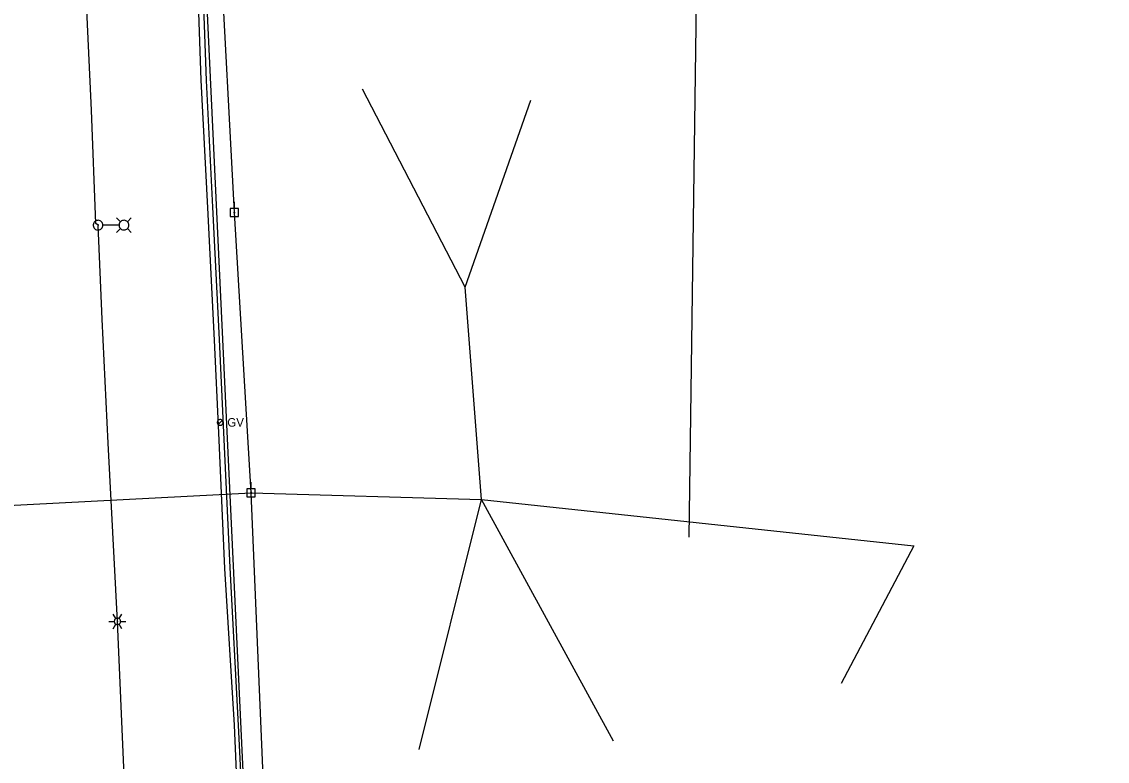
# Model space of a CAD drawing. Extents: x 600849 to 606371, y 330010 to 403088.
# Drawn here: x 604938.7 to 605425.1, y 334314.3 to 334645.7 of the extents above; entities that cross this region are included whole.
import ezdxf

# ---------------------------------------------------------------- set-up
doc = ezdxf.new("R2010")
doc.units = 0
for name, color, linetype in [('E_LTG', 7, 'Continuous'), ('E_LTG_CID', 7, 'Continuous'), ('E_UTL_EPowerPole', 7, 'Continuous'), ('E_UTL_G', 7, 'Continuous'), ('E_UTL_G_UG', 7, 'Continuous'), ('E_UTL_Overhead', 7, 'Continuous'), ('E_UTL_W_UG', 7, 'Continuous')]:
    doc.layers.add(name, color=color, linetype=linetype)

msp = doc.modelspace()

# ---------------------------------------------------------------- linework, layer by layer
at = {"layer": 'E_LTG'}
for points in [[(604975.09, 334554.54), (604975.05, 334554.95), (604974.93, 334555.35), (604974.74, 334555.72), (604974.48, 334556.04), (604974.17, 334556.31), (604973.81, 334556.52), (604973.42, 334556.66), (604973.01, 334556.71), (604972.6, 334556.69), (604972.2, 334556.6), (604971.82, 334556.42), (604971.49, 334556.19), (604971.2, 334555.89), (604970.98, 334555.54), (604970.82, 334555.15), (604970.74, 334554.75), (604970.74, 334554.33), (604970.82, 334553.93), (604970.98, 334553.54), (604971.2, 334553.2), (604971.49, 334552.9), (604971.82, 334552.66), (604972.2, 334552.48), (604972.6, 334552.39), (604973.01, 334552.37), (604973.42, 334552.43), (604973.81, 334552.56), (604974.17, 334552.77), (604974.48, 334553.04), (604974.74, 334553.36), (604974.93, 334553.73), (604975.05, 334554.13), (604975.09, 334554.54)], [(604982.99, 334556.07), (604981.21, 334557.84)], [(604986.69, 334554.54), (604986.65, 334554.95), (604986.53, 334555.35), (604986.34, 334555.72), (604986.09, 334556.04), (604985.78, 334556.31), (604985.42, 334556.52), (604985.03, 334556.66), (604984.62, 334556.71), (604984.2, 334556.69), (604983.8, 334556.6), (604983.43, 334556.42), (604983.09, 334556.19), (604982.8, 334555.89), (604982.58, 334555.54), (604982.43, 334555.15), (604982.35, 334554.75), (604982.35, 334554.33), (604982.43, 334553.93), (604982.58, 334553.54), (604982.8, 334553.2), (604983.09, 334552.9), (604983.43, 334552.66), (604983.8, 334552.48), (604984.2, 334552.39), (604984.62, 334552.37), (604985.03, 334552.43), (604985.42, 334552.56), (604985.78, 334552.77), (604986.09, 334553.04), (604986.34, 334553.36), (604986.53, 334553.73), (604986.65, 334554.13), (604986.69, 334554.54)], [(604986.04, 334556.07), (604987.81, 334557.84)], [(604973.08, 334554.54), (604973.07, 334554.57), (604973.06, 334554.6), (604973.05, 334554.63), (604973.03, 334554.66), (604973.01, 334554.68), (604972.98, 334554.69), (604972.95, 334554.7), (604972.92, 334554.71), (604972.89, 334554.71), (604972.86, 334554.7), (604972.83, 334554.68), (604972.8, 334554.67), (604972.78, 334554.64), (604972.76, 334554.62), (604972.75, 334554.59), (604972.74, 334554.56), (604972.74, 334554.53), (604972.75, 334554.49), (604972.76, 334554.46), (604972.78, 334554.44), (604972.8, 334554.42), (604972.83, 334554.4), (604972.86, 334554.38), (604972.89, 334554.38), (604972.92, 334554.37), (604972.95, 334554.38), (604972.98, 334554.39), (604973.01, 334554.41), (604973.03, 334554.43), (604973.05, 334554.45), (604973.06, 334554.48), (604973.07, 334554.51), (604973.08, 334554.54)], [(604982.3, 334554.54), (604975.12, 334554.54)], [(604982.99, 334553.02), (604981.21, 334551.24)], [(604986.04, 334553.02), (604987.81, 334551.24)], [(604977.78, 334376.96), (604980.16, 334376.96)], [(604980.88, 334378.2), (604979.68, 334380.26)], [(604983.02, 334376.96), (604982.99, 334377.23), (604982.92, 334377.49), (604982.79, 334377.73), (604982.62, 334377.95), (604982.42, 334378.13), (604982.18, 334378.26), (604981.93, 334378.35), (604981.66, 334378.39), (604981.39, 334378.38), (604981.12, 334378.31), (604980.88, 334378.2), (604980.65, 334378.04), (604980.47, 334377.84), (604980.32, 334377.62), (604980.22, 334377.36), (604980.17, 334377.1), (604980.17, 334376.83), (604980.22, 334376.56), (604980.32, 334376.31), (604980.47, 334376.08), (604980.65, 334375.88), (604980.88, 334375.72), (604981.12, 334375.61), (604981.39, 334375.55), (604981.66, 334375.53), (604981.93, 334375.57), (604982.18, 334375.66), (604982.42, 334375.8), (604982.62, 334375.98), (604982.79, 334376.19), (604982.92, 334376.43), (604982.99, 334376.69), (604983.02, 334376.96)], [(604983.02, 334376.96), (604982.99, 334377.23), (604982.92, 334377.49), (604982.79, 334377.73), (604982.62, 334377.95), (604982.42, 334378.13), (604982.18, 334378.26), (604981.93, 334378.35), (604981.66, 334378.39), (604981.39, 334378.38), (604981.12, 334378.31), (604980.88, 334378.2), (604980.65, 334378.04), (604980.47, 334377.84), (604980.32, 334377.62), (604980.22, 334377.36), (604980.17, 334377.1), (604980.17, 334376.83), (604980.22, 334376.56), (604980.32, 334376.31), (604980.47, 334376.08), (604980.65, 334375.88), (604980.88, 334375.72), (604981.12, 334375.61), (604981.39, 334375.55), (604981.66, 334375.53), (604981.93, 334375.57), (604982.18, 334375.66), (604982.42, 334375.8), (604982.62, 334375.98), (604982.79, 334376.19), (604982.92, 334376.43), (604982.99, 334376.69), (604983.02, 334376.96)], [(604983.02, 334376.96), (604982.99, 334377.23), (604982.92, 334377.49), (604982.79, 334377.73), (604982.62, 334377.95), (604982.42, 334378.13), (604982.18, 334378.26), (604981.93, 334378.35), (604981.66, 334378.39), (604981.39, 334378.38), (604981.12, 334378.31), (604980.88, 334378.2), (604980.65, 334378.04), (604980.47, 334377.84), (604980.32, 334377.62), (604980.22, 334377.36), (604980.17, 334377.1), (604980.17, 334376.83), (604980.22, 334376.56), (604980.32, 334376.31), (604980.47, 334376.08), (604980.65, 334375.88), (604980.88, 334375.72), (604981.12, 334375.61), (604981.39, 334375.55), (604981.66, 334375.53), (604981.93, 334375.57), (604982.18, 334375.66), (604982.42, 334375.8), (604982.62, 334375.98), (604982.79, 334376.19), (604982.92, 334376.43), (604982.99, 334376.69), (604983.02, 334376.96)], [(604981.71, 334376.96), (604981.71, 334376.98), (604981.7, 334377.01), (604981.69, 334377.03), (604981.68, 334377.04), (604981.66, 334377.06), (604981.64, 334377.07), (604981.62, 334377.08), (604981.6, 334377.08), (604981.57, 334377.08), (604981.55, 334377.07), (604981.53, 334377.06), (604981.51, 334377.05), (604981.5, 334377.03), (604981.48, 334377.02), (604981.48, 334376.99), (604981.47, 334376.97), (604981.47, 334376.95), (604981.48, 334376.93), (604981.48, 334376.91), (604981.5, 334376.89), (604981.51, 334376.87), (604981.53, 334376.86), (604981.55, 334376.85), (604981.57, 334376.84), (604981.6, 334376.84), (604981.62, 334376.85), (604981.64, 334376.85), (604981.66, 334376.86), (604981.68, 334376.88), (604981.69, 334376.9), (604981.7, 334376.92), (604981.71, 334376.94), (604981.71, 334376.96)], [(604982.3, 334378.2), (604983.5, 334380.26)], [(604983.02, 334376.96), (604985.4, 334376.96)], [(604979.68, 334373.66), (604980.88, 334375.72)], [(604983.5, 334373.66), (604982.3, 334375.72)]]:
    msp.add_lwpolyline(points, dxfattribs=at)
at = {"layer": 'E_LTG_CID'}
msp.add_lwpolyline([(605010.35, 333891.22), (605002.22, 333986.67), (604999.56, 334013), (604995.2, 334088.09), (604992.37, 334163.31), (604990.63, 334201.5), (604987.81, 334245.82), (604984.57, 334308.11), (604981.59, 334376.96), (604977.46, 334456.81), (604974.81, 334512.43), (604972.91, 334554.54), (604971.93, 334555.31), (604969.99, 334606.09), (604967.03, 334670.29)], dxfattribs=at)
at = {"layer": 'E_UTL_EPowerPole'}
for points in [[(605035.83, 334562.04), (605032.14, 334562.04)], [(605032.14, 334562.04), (605032.14, 334558.35)], [(605033.99, 334562.04), (605033.99, 334564.95)], [(605035.83, 334558.35), (605035.83, 334562.04)], [(605032.14, 334558.35), (605035.83, 334558.35)], [(605034.26, 334560.2), (605034.25, 334560.25), (605034.24, 334560.29), (605034.22, 334560.33), (605034.19, 334560.37), (605034.16, 334560.39), (605034.12, 334560.42), (605034.08, 334560.43), (605034.03, 334560.44), (605033.99, 334560.44), (605033.94, 334560.43), (605033.9, 334560.41), (605033.86, 334560.38), (605033.83, 334560.35), (605033.81, 334560.31), (605033.79, 334560.27), (605033.78, 334560.22), (605033.78, 334560.18), (605033.79, 334560.13), (605033.81, 334560.09), (605033.83, 334560.05), (605033.86, 334560.02), (605033.9, 334559.99), (605033.94, 334559.98), (605033.99, 334559.96), (605034.03, 334559.96), (605034.08, 334559.97), (605034.12, 334559.98), (605034.16, 334560.01), (605034.19, 334560.04), (605034.22, 334560.07), (605034.24, 334560.11), (605034.25, 334560.16), (605034.26, 334560.2)], [(605041.49, 334436.42), (605041.49, 334439.33)], [(605043.33, 334436.42), (605039.64, 334436.42)], [(605039.64, 334436.42), (605039.64, 334432.73)], [(605041.76, 334434.58), (605041.75, 334434.63), (605041.74, 334434.67), (605041.72, 334434.71), (605041.69, 334434.75), (605041.66, 334434.78), (605041.62, 334434.8), (605041.58, 334434.81), (605041.53, 334434.82), (605041.49, 334434.82), (605041.44, 334434.81), (605041.4, 334434.79), (605041.36, 334434.76), (605041.33, 334434.73), (605041.31, 334434.69), (605041.29, 334434.65), (605041.28, 334434.6), (605041.28, 334434.56), (605041.29, 334434.51), (605041.31, 334434.47), (605041.33, 334434.43), (605041.36, 334434.4), (605041.4, 334434.37), (605041.44, 334434.36), (605041.49, 334434.34), (605041.53, 334434.34), (605041.58, 334434.35), (605041.62, 334434.36), (605041.66, 334434.39), (605041.69, 334434.42), (605041.72, 334434.45), (605041.74, 334434.49), (605041.75, 334434.54), (605041.76, 334434.58)], [(605043.33, 334432.73), (605043.33, 334436.42)], [(605039.64, 334432.73), (605043.33, 334432.73)]]:
    msp.add_lwpolyline(points, dxfattribs=at)
at = {"layer": 'E_UTL_G'}
for points in [[(605028.91, 334466.14), (605028.89, 334466.38), (605028.82, 334466.62), (605028.71, 334466.83), (605028.56, 334467.03), (605028.37, 334467.19), (605028.16, 334467.31), (605027.93, 334467.39), (605027.69, 334467.42), (605027.45, 334467.41), (605027.21, 334467.35), (605026.99, 334467.25), (605026.79, 334467.11), (605026.62, 334466.93), (605026.49, 334466.73), (605026.4, 334466.5), (605026.35, 334466.26), (605026.35, 334466.02), (605026.4, 334465.78), (605026.49, 334465.55), (605026.62, 334465.35), (605026.79, 334465.17), (605026.99, 334465.03), (605027.21, 334464.93), (605027.45, 334464.87), (605027.69, 334464.86), (605027.93, 334464.89), (605028.16, 334464.97), (605028.37, 334465.1), (605028.56, 334465.26), (605028.71, 334465.45), (605028.82, 334465.66), (605028.89, 334465.9), (605028.91, 334466.14)], [(605026.72, 334465.23), (605028.54, 334467.05)]]:
    msp.add_lwpolyline(points, dxfattribs=at)
at = {"layer": 'E_UTL_G_UG'}
for points in [[(605040.23, 334191.32), (605039.92, 334228.6), (605037.6, 334251), (605035.78, 334288.54), (605033.99, 334330.42), (605029.72, 334400.72), (605027, 334461.53), (605025.04, 334502.92), (605022.08, 334562.25), (605019.16, 334619.47), (605016.73, 334688.85), (605013.32, 334719.29), (605013.33, 334743.69)], [(605040.23, 334191.32), (605039.92, 334228.6), (605037.6, 334251), (605035.78, 334288.54), (605033.99, 334330.42), (605029.72, 334400.72), (605027, 334461.53), (605025.04, 334502.92), (605022.08, 334562.25), (605019.16, 334619.47), (605016.73, 334688.85), (605013.32, 334719.29), (605013.33, 334743.69)], [(605051.05, 333995.08), (605049.47, 334015.72), (605046.07, 334056.96), (605044.47, 334091.26), (605041.93, 334140.57), (605039.98, 334174.15), (605041.91, 334191.85), (605041.77, 334227.61), (605040.14, 334251.24), (605037.95, 334288.67), (605035.85, 334330.32), (605032.15, 334401.1), (605029.33, 334461.67), (605027.31, 334503.35), (605024.31, 334562.57), (605021.46, 334619.32), (605018.89, 334689.8), (605016.63, 334727.49)], [(605237.77, 334414.73), (605241.39, 334676.77)]]:
    msp.add_lwpolyline(points, dxfattribs=at)
at = {"layer": 'E_UTL_Overhead'}
for p, q in [((605137.45, 334526.81), (605091.38, 334615.44)), ((605137.45, 334526.81), (605166.81, 334610.52)), ((605144.8, 334431.52), (605137.45, 334526.81)), ((605041.52, 334434.58), (605144.8, 334431.52)), ((605116.78, 334319.62), (605144.8, 334431.52)), ((605144.8, 334431.52), (605338.42, 334410.84)), ((605203.89, 334323.26), (605144.8, 334431.52)), ((605338.42, 334410.84), (605305.83, 334349.08))]:
    msp.add_line(p, q, dxfattribs=at)
for points in [[(605062.13, 334030.34), (605053.67, 334169.81), (605046.99, 334304.15), (605041.52, 334434.58), (605034.02, 334560.2), (605027.64, 334680.76), (605025.35, 334737.63), (605023.22, 334807.38), (605018.57, 334937.28), (605013.93, 335101.09), (605004.43, 335294.31), (604985.51, 335452.18), (604968.52, 335589.23), (604952.88, 335699.68), (604941.77, 335773.97)], [(604786.03, 334421.35), (605041.52, 334434.58)]]:
    msp.add_lwpolyline(points, dxfattribs=at)
at = {"layer": 'E_UTL_W_UG'}
msp.add_lwpolyline([(605043.15, 334198.7), (605020.06, 334690.83)], dxfattribs=at)
msp.add_arc((603570.96, 337309.26), 4094.72, 293.47118, 313.14982, dxfattribs=at)

# ---------------------------------------------------------------- texts
at = {"layer": 'E_UTL_G'}
msp.add_text('GV', height=3.85, dxfattribs=at).set_placement((605030.84, 334464.22))

doc.saveas('drawing.dxf')
